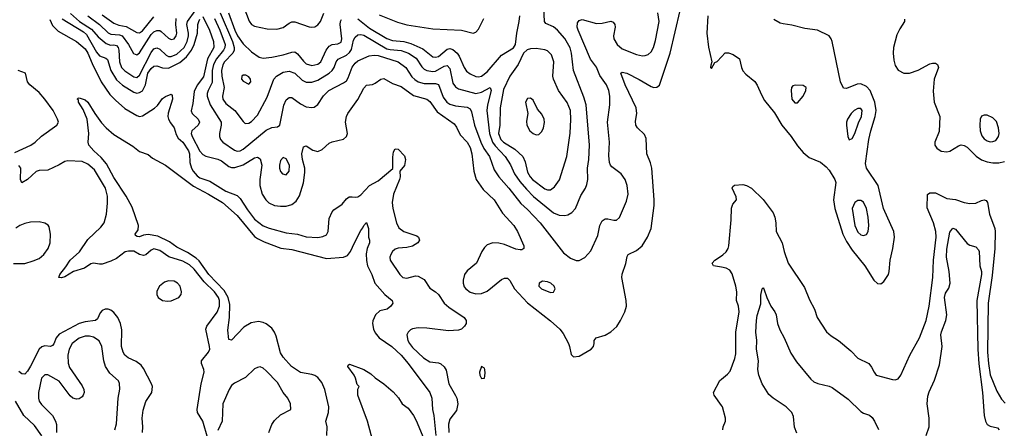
# Model space of a CAD drawing. Header units: inches. Extents: x 884549 to 1028252, y 526810 to 653624.
# Tile 850 of 1056: x 985115 to 991969, y 616140 to 618983. Entities that reach past the tile are written whole.
import ezdxf

# ---------------------------------------------------------------- set-up
doc = ezdxf.new("R2010")
doc.units = ezdxf.units.IN
doc.header["$MEASUREMENT"] = 0
doc.layers.add('A9681', color=7, linetype='Continuous')
doc.layers.add('A9691', color=7, linetype='Continuous')

msp = doc.modelspace()

# ---------------------------------------------------------------- linework, layer by layer
at = {"layer": 'A9681', "color": 5}
for points, elevation in [([(986511.4, 619030), (986596.2, 618830), (986608.4, 618790), (986607.8, 618770), (986598.9, 618750), (986541.8, 618690), (986530, 618667.6), (986519.3, 618630), (986521.4, 618590), (986539.6, 618510), (986528.1, 618450), (986529.1, 618430), (986550, 618400.5), (986613.5, 618350), (986670, 618274), (986683.5, 618263.5), (986690, 618260.2), (986710, 618262.6), (986730, 618273.7), (986770, 618318.2), (986837, 618443), (986884.5, 618570), (986903.5, 618590), (986950, 618617.7), (986990, 618623.5), (987030, 618611), (987082.5, 618562.4), (987110, 618548.7), (987150, 618547), (987190, 618561.2), (987269.8, 618610), (987290.7, 618629.3), (987303.9, 618650), (987319.1, 618690), (987332.9, 618707.1), (987390, 618736.3), (987410, 618753.4), (987424.6, 618775.4), (987439, 618841), (987450, 618861.2), (987470, 618876.3), (987490, 618879.8), (987510, 618874.4), (987670, 618780.6), (987694.4, 618774.4), (987770, 618769), (987822.7, 618750), (987874.6, 618714.6), (987914.2, 618654.2), (987930, 618639.5), (987950, 618629.6), (987990, 618621.3), (988010, 618623.7), (988070, 618658.3), (988090, 618663.7), (988110, 618642.6), (988130, 618541.7), (988150, 618514.7), (988170, 618502), (988290, 618468.1), (988330, 618479.4), (988390.1, 618510.1), (988396.4, 618490), (988370.6, 618390), (988367.3, 618350), (988384.9, 618190), (988406.9, 618130), (988424.9, 618104.9), (988495.4, 618030), (988532.5, 617972.5), (988560.6, 617910), (988597.5, 617857.5), (988642.7, 617802.7), (988692.6, 617752.6), (988830, 617639.5), (988870, 617623.2), (988910, 617619.7), (988930, 617624.2), (988958.4, 617641.6), (988983.5, 617670), (989021.5, 617758.5), (989053.7, 617810), (989064.2, 617835.8), (989070.8, 617870), (989067.6, 617950), (989076.5, 618010), (989081.9, 618110), (989057.7, 618390), (989042.6, 618442.6), (988969.9, 618629.9), (988955.8, 618750), (988946.6, 618786.6), (988910, 618850.9), (988858, 618910), (988830, 618932.4), (988776.8, 618956.8), (988767.6, 618970), (988763.7, 619070)], 2260), ([(986675.7, 619070), (986712.6, 618972.6), (986729.8, 618949.8), (986750, 618938.1), (986838.1, 618918.1), (986904.1, 618915.9), (986950, 618928.4), (986990, 618958.3), (987010, 618967.5), (987030, 618967.8), (987130, 618933.1), (987150, 618929.6), (987170, 618933), (987190, 618945.8), (987210, 618969.5), (987232.8, 619027.2)], 2320), ([(985470, 619025.9), (985532.2, 618970), (985615.9, 618915.9), (985662.3, 618862.3), (985717.5, 618817.5), (985746.4, 618806.4), (985770, 618807.8), (985790, 618803.5), (985800.6, 618790), (985806, 618770), (985810.1, 618690), (985824.8, 618650), (985847, 618627), (985910, 618585.1), (985930, 618579.4), (985950, 618597.1), (986030, 618753.6), (986050, 618779.2), (986070, 618786.9), (986090, 618778.5), (986135.4, 618735.4), (986150, 618727.4), (986170, 618726.2), (986210, 618743.3), (986260.5, 618790), (986281.7, 618830), (986290.9, 618870), (986291, 618890), (986277.6, 618950), (986283, 618970), (986336, 619044)], 2240), ([(985590.7, 619010), (985669.6, 618950), (985730.4, 618890.4), (985750, 618881.3), (985810, 618877.9), (985829.5, 618869.5), (985871.9, 618810), (985907.4, 618747.4), (985930, 618738), (985950, 618751.3), (986030, 618879.3), (986050, 618898.8), (986070, 618907.9), (986090, 618907.1), (986100.8, 618900.8), (986150, 618855.2), (986170, 618844.3), (986190, 618848.4), (986205.2, 618870), (986209.9, 618890), (986201.3, 618950), (986204.6, 618990)], 2260), ([(985690, 619016.4), (985770, 618958.6), (985805.7, 618945.7), (985855.9, 618935.9), (985930, 618894.4), (985950, 618892.3), (985970, 618904.8), (986050, 619003.6)], 2280), ([(986390, 619004.2), (986437.1, 618910), (986463.8, 618830), (986466.7, 618790), (986421.9, 618710), (986394.3, 618585.7), (986350, 618526.3), (986330, 618482.4), (986320.8, 618399.2), (986309.4, 618349.4), (986316, 618330), (986358, 618290), (986366, 618270), (986357.5, 618250), (986314.3, 618210), (986309.7, 618190), (986315.9, 618170), (986370, 618068.8), (986390, 618045.9), (986410, 618034.1), (986493.5, 618013.5), (986519.8, 617999.8), (986570, 617962.5), (986590, 617955), (986613.7, 617953.7), (986670, 617971.9), (986750, 618022.3), (986770, 618026.9), (986790, 618014.9), (986800.8, 617970), (986787.9, 617870), (986787.2, 617830), (986803, 617770), (986828.7, 617730), (986850, 617708.8), (986890, 617690.1), (986930, 617684.8), (986970, 617685.3), (987010, 617696.1), (987040.6, 617719.4), (987062.2, 617757.8), (987091.6, 617848.4), (987100.7, 617919.3), (987100.8, 617950), (987084.7, 618010), (987079.3, 618050), (987090, 618099.3), (987110, 618106), (987156, 618076), (987190, 618066.7), (987220.8, 618079.3), (987270, 618122.6), (987290, 618133.8), (987370, 618150.4), (987389.6, 618170), (987396.8, 618190), (987384.2, 618270), (987389.7, 618310), (987399.7, 618330), (987470, 618427), (987510, 618505.3), (987530, 618526.3), (987570, 618532.1), (987590, 618540.7), (987630, 618569.3), (987650, 618574.4), (987710, 618539.1), (987770, 618518), (987855.9, 618455.9), (987950, 618429.4), (987970, 618414.7), (988021.3, 618341.3), (988138.9, 618258.9), (988155.9, 618235.9), (988182.5, 618182.5), (988230.8, 618130), (988250, 618093.4), (988262.4, 618050), (988275.7, 617930), (988292.8, 617870), (988341.9, 617801.9), (988418.6, 617730), (988476.6, 617636.6), (988555.4, 617550), (988580.6, 617510), (988625.7, 617410), (988625.5, 617390), (988610, 617381.7), (988598, 617382), (988570, 617386.9), (988490, 617419.3), (988450, 617428.6), (988409.5, 617430.5), (988370, 617415.8), (988350, 617396.8), (988331.9, 617370), (988295, 617290), (988230, 617236.5), (988212.4, 617210), (988201.9, 617170), (988202.1, 617150), (988210, 617124.9), (988219.8, 617110), (988250, 617087.9), (988290, 617076.5), (988330, 617078), (988370, 617094.6), (988470, 617175.2), (988490, 617184.2), (988510, 617183.6), (988527.7, 617167.7), (988560.7, 617110), (988650, 617012.1), (988810, 616888.9), (988875.8, 616830), (988898.9, 616798.9), (988934.4, 616730), (988942.4, 616710), (988953.2, 616653.2), (988970, 616637.3), (989010, 616643.1), (989094, 616690), (989109, 616710), (989115.3, 616730), (989115.3, 616750), (989128, 616770), (989190, 616788.2), (989230, 616811.3), (989270.9, 616849.1), (989297.7, 616890), (989326.9, 616950), (989339.8, 616990), (989337.7, 617030), (989306.6, 617190), (989308, 617212), (989334.4, 617285.6), (989344.2, 617335.8), (989351.6, 617350), (989410, 617376.5), (989447.6, 617410), (989486.6, 617470), (989512.1, 617530), (989532.2, 617690), (989531.5, 617730), (989514.5, 617950), (989506.1, 617986.1), (989480.4, 618050), (989475.8, 618155.8), (989464.5, 618184.5), (989414.7, 618230), (989404.7, 618250), (989402.7, 618277.3), (989411.1, 618330), (989406.6, 618370), (989328.9, 618528.9), (989300.4, 618610), (989310, 618618), (989341.3, 618610), (989426.6, 618566.6), (989510, 618516.9), (989530, 618510.2), (989550, 618513.4), (989570, 618527.9), (989643.2, 618750), (989714, 619046)], 2220), ([(986470.3, 618990.3), (986508.6, 618910), (986545.2, 618810), (986543.6, 618790), (986534.2, 618770), (986484.6, 618710), (986465.1, 618670), (986454.9, 618630), (986455, 618545), (986427, 618490), (986420.6, 618470), (986420.9, 618450), (986441.2, 618390), (986516.8, 618270), (986518.2, 618250), (986505.9, 618190), (986506.4, 618170), (986513.7, 618150), (986530.2, 618130), (986610, 618075.8), (986630, 618067.5), (986650, 618069.6), (986670, 618082.8), (986830, 618214.5), (986870, 618232.6), (986910, 618237.1), (986926.6, 618250), (986952.8, 618387.2), (986970, 618424.2), (986990, 618441.3), (987010, 618440.7), (987070, 618396.2), (987110, 618377.3), (987148.3, 618371.7), (987164.9, 618375.1), (987190, 618393.7), (987230, 618453.6), (987267.6, 618490), (987370, 618542.7), (987390, 618557.6), (987402.9, 618577.1), (987430, 618652.4), (987450, 618679.3), (987470, 618695.5), (987548.5, 618731.5), (987583.5, 618736.5), (987610, 618732.4), (987749.7, 618689.7), (987803, 618650), (987845.4, 618585.4), (987865.8, 618565.8), (987890, 618551.1), (987930, 618539.4), (988010, 618538.5), (988031.6, 618531.6), (988064, 618444), (988089.5, 618410), (988110, 618395.3), (988150, 618383.4), (988230, 618373), (988250, 618362), (988260.5, 618340.5), (988280.1, 618250), (988324.4, 618130), (988346.7, 618086.7), (988385.4, 618030), (988418.7, 617938.7), (988450.1, 617890.1), (988520.8, 617810), (988603.5, 617703.5), (988650, 617662), (988739.2, 617570), (988901, 617361), (988950, 617323.1), (988990, 617308), (989010, 617307.3), (989050, 617327.3), (989090, 617374), (989138.6, 617481.4), (989153.3, 617550), (989170, 617584.4), (989190, 617597.4), (989210, 617597.8), (989250, 617587.9), (989270, 617589), (989290, 617607), (989339.7, 617720.3), (989350.6, 617770), (989344, 617830), (989331, 617871), (989302, 617910), (989237.9, 617957.9), (989227.7, 617970), (989220.3, 617990), (989216.8, 618036.8), (989220.3, 618130), (989207.4, 618270), (989224.4, 618390), (989222.9, 618450), (989215.9, 618490), (989200.3, 618530), (989154.5, 618594.5), (989130, 618652.1), (989087.9, 618707.9), (989002.2, 618910), (988996.1, 618930), (988998.7, 618961.3), (989010, 618978), (989030, 618983.1), (989130, 618956.8), (989170, 618958.6), (989230, 618972), (989246.4, 618966.4), (989257.1, 618950), (989260.4, 618930), (989249, 618871), (989251.5, 618850), (989273.8, 618810), (989310, 618779.7), (989410, 618741.3), (989450, 618731.3), (989470, 618732.6), (989490, 618740.8), (989510, 618758.9), (989528, 618790), (989541.4, 618838.6), (989566.3, 618970), (989556.8, 619030)], 2240), ([(986569.2, 619030.8), (986611.9, 618910), (986631.5, 618871.5), (986670, 618815.7), (986730, 618759.8), (986781.8, 618721.8), (986810, 618715.2), (986870, 618722.5), (986950, 618738.4), (987010, 618757.6), (987030, 618758.3), (987050, 618745.4), (987090, 618693.6), (987110, 618675.7), (987150, 618665), (987190, 618673.8), (987211, 618690), (987249.1, 618770), (987270, 618797.4), (987290, 618810.1), (987330, 618815.7), (987352.8, 618827.2), (987356.7, 618850), (987346.8, 618950), (987349.1, 618970.9), (987356.2, 618983.8)], 2280), ([(987470, 618988.6), (987550, 618923.4), (987671.8, 618851.8), (987710, 618837.4), (987790, 618830.1), (987838, 618818), (987920.7, 618780.7), (987990, 618725.4), (988010, 618721.5), (988030, 618727), (988090, 618778.7), (988110, 618781.4), (988130, 618775.3), (988159.8, 618750), (988174.4, 618730), (988209.2, 618649.2), (988225.5, 618625.5), (988250, 618606.8), (988290, 618588.6), (988310, 618585.6), (988330, 618590.2), (988370, 618620.6), (988470, 618736), (988552.8, 618787.2), (988566.9, 618810), (988575.3, 618890), (988592.9, 618970), (988596.5, 619010)], 2280), ([(987617.1, 619017.1), (987745, 618965), (987810, 618947.9), (987990, 618918.9), (988189.7, 618909.7), (988272.7, 618890), (988290, 618895), (988310, 618917.3), (988345.8, 618990)], 2320), ([(989905.6, 619010), (989899, 618890), (989910, 618792), (989934, 618690), (989925.4, 618665.4), (989924.7, 618650), (989930, 618642), (989954.6, 618685.4), (989970, 618691.3), (990000, 618723.8)], 2220), ([(985324.4, 618984.4), (985342.6, 618942.6), (985383, 618903), (985509.6, 618830), (985570, 618779.1), (985590, 618750.8), (985618.9, 618678.9), (985682.6, 618550), (985743, 618463), (985781.8, 618421.8), (985846, 618366), (985930, 618317), (985950, 618310.2), (985970, 618314), (986053.8, 618366.2), (986075.3, 618384.7), (986110, 618433.4), (986130, 618449.1), (986170, 618464.4), (986176, 618456), (986179.8, 618430), (986148.2, 618331.8), (986146.4, 618310), (986151.2, 618290), (986164.3, 618264.3), (986190.3, 618230), (986204.5, 618184.5), (986218.3, 618158.3), (986250.6, 618130), (986290, 618070.1), (986296.6, 618050), (986299, 617990), (986311.6, 617950), (986323, 617930), (986350, 617896.6), (986370, 617881.6), (986438.5, 617858.5), (986550, 617790.7), (986630, 617760.1), (986650, 617738.7), (986699.9, 617659.9), (986750, 617594.5), (986810, 617549.5), (986852.5, 617532.5), (986970, 617500.1), (987050, 617489.7), (987110, 617472.6), (987191.6, 617468.4), (987226.1, 617473.9), (987250, 617485.2), (987261.7, 617510), (987270, 617600.5), (987290, 617644.9), (987301, 617659), (987360.3, 617699.7), (987390, 617736.4), (987409.4, 617750), (987430, 617751.5), (987450, 617746.9), (987470, 617750.2), (987490, 617764.5), (987550, 617828.7), (987610, 617862.7), (987713.6, 617946.4), (987712.8, 618027.2), (987717, 618063), (987730, 618083.6), (987750, 618082.4), (987794.8, 618034.8), (987800.7, 618010), (987792.8, 617967.2), (987762.4, 617930), (987763.5, 617890), (987758.1, 617870), (987716.6, 617770), (987708.5, 617710), (987712.8, 617670), (987737.6, 617570), (987754.9, 617534.9), (987790.3, 617510), (987879.2, 617479.2), (987892, 617470), (987898, 617450), (987886, 617430), (987850, 617408.3), (987810, 617397.3), (987750, 617392.9), (987730, 617386.4), (987710.1, 617369.9), (987698.4, 617350), (987691.8, 617330), (987693.4, 617310), (987760.9, 617210), (987783, 617190), (987810, 617183.5), (987870, 617199.7), (987890, 617198), (987930, 617174.2), (987970, 617114.9), (988010, 617089.2), (988030, 617070.2), (988070.2, 617010), (988102.6, 616982.6), (988208.7, 616910), (988222.4, 616890), (988223, 616870), (988210.5, 616850), (988190.6, 616830), (988170, 616822), (988100.9, 616819.1), (987950, 616837.8), (987890, 616839.4), (987850, 616832.4), (987835.7, 616824.3), (987820.3, 616810), (987811.1, 616790), (987816.6, 616750), (987827.9, 616730), (987850, 616701.8), (987926, 616630), (987970, 616603.5), (988030, 616594.9), (988047.9, 616587.9), (988070, 616568.4), (988084.5, 616544.4), (988103.5, 616450), (988150, 616368.5), (988158.2, 616350), (988165.8, 616310), (988156.2, 616263.8), (988110, 616204.7), (988099.8, 616170), (988103.3, 616110)], 2180), ([(985410, 618988.9), (985558.3, 618898.3), (985579.5, 618879.5), (985650, 618755.8), (985670, 618731.1), (985714.4, 618714.4), (985725.3, 618705.3), (985750.4, 618630), (985790, 618563.3), (985830, 618526.6), (985910, 618477.5), (985930, 618472.6), (985950, 618475), (985970, 618487.9), (985990.5, 618530), (986006.7, 618610), (986030, 618642.3), (986050, 618658.3), (986070, 618662.1), (986110, 618647.3), (986150, 618646.4), (986230, 618685.5), (986275.9, 618724.1), (986310.1, 618769.9), (986330.2, 618810), (986352.8, 618890), (986355.8, 618950), (986361.3, 618970), (986370, 618985.2)], 2220), ([(985080.8, 618059.2), (985193.2, 618110), (985224, 618130), (985267.7, 618172.3), (985373.2, 618250), (985385.2, 618270), (985379.3, 618290), (985348, 618350), (985290.5, 618430.5), (985250, 618476.4), (985185.6, 618530), (985169.8, 618549.8), (985154.5, 618610), (985105.6, 618630)], 2180), ([(987253.5, 616090), (987254.7, 616150), (987247.1, 616190), (987265.6, 616250), (987267.3, 616290), (987240.2, 616410), (987218.8, 616458.8), (987190, 616494.4), (987170, 616508), (987150, 616514.7), (987070, 616528.4), (987007.2, 616570), (986950, 616634.1), (986930, 616664.8), (986900.9, 616780.9), (986889.3, 616810), (986870, 616836), (986830, 616866.5), (986810, 616876.5), (986776.7, 616883.3), (986725.8, 616874.2), (986675.4, 616844.6), (986590, 616752.3), (986570, 616759), (986563.7, 616823.7), (986574.8, 616910), (986578.3, 617001.7), (986567, 617050), (986539, 617099), (986432.8, 617210), (986365.4, 617305.4), (986344.3, 617324.3), (986282.7, 617362.7), (986210, 617399.9), (986157.9, 617437.9), (986077.1, 617477.1), (986010, 617487.8), (985976.6, 617483.4), (985950, 617473), (985934, 617474), (985922.4, 617482.4), (985918, 617490), (985939.1, 617520.9), (985942, 617550), (985898.2, 617678.2), (985855.5, 617755.5), (985770, 617886), (985718.8, 617978.9), (985683.2, 618023.2), (985631.2, 618070), (985597, 618110), (985591.8, 618130), (985597, 618190), (985585, 618290), (985557.7, 618357.7), (985525.4, 618410), (985524.1, 618424.1), (985515.3, 618430), (985522.7, 618437.3), (985530, 618438.8), (985570, 618424.9), (985590, 618408), (985637.4, 618330), (985685.5, 618265.5), (985716.4, 618230), (985770, 618183), (985903.4, 618103.4), (985950, 618066.8), (986010, 618044.9), (986040.3, 618020.3), (986130, 617970.3), (986325.2, 617825.2), (986430.3, 617770), (986526, 617710), (986630, 617619.7), (986750, 617475.2), (986770, 617459.7), (986816.2, 617436.2), (986934.1, 617394.1), (987010, 617384.7), (987250, 617320.3), (987370, 617330.3), (987396.6, 617343.4), (987418.7, 617370), (987444.8, 617430), (987490, 617515.3), (987504.8, 617535.2), (987510, 617550.7), (987530, 617570.8), (987544.4, 617530), (987544.2, 617470), (987550.3, 617450), (987550.3, 617430), (987533.2, 617390), (987526.2, 617353.8), (987528.3, 617308.3), (987536, 617270), (987566, 617210), (987588, 617150), (987656.4, 617070), (987708.2, 617030), (987713, 617010), (987698.7, 616990), (987672.4, 616970), (987622.5, 616957.5), (987591.3, 616930), (987573.4, 616886.6), (987571.6, 616868.4), (987578, 616830), (987590, 616804.2), (987617.7, 616770), (987706.7, 616710), (987770.1, 616650), (987820.2, 616590), (987969.5, 616389.5), (987983.2, 616350), (987988.7, 616271.3), (987997.3, 616230), (988012.3, 616090)], 2160), ([(986425.4, 616070), (986390.8, 616190), (986353.5, 616250), (986349.8, 616270), (986377.5, 616450), (986398.5, 616530), (986397.8, 616550), (986380.3, 616590), (986380.9, 616610), (986430, 616668.9), (986437.8, 616690), (986437.4, 616710), (986410.7, 616830), (986418, 616850), (986490, 616948.1), (986506.2, 616990), (986505.8, 617030), (986498.6, 617050), (986470.5, 617090.5), (986399, 617159), (986330, 617246.5), (986297.6, 617277.6), (986250, 617301.9), (986154, 617334), (986090, 617375.9), (986050, 617389.7), (986030, 617380.5), (985993.4, 617346.6), (985976.8, 617343.2), (985950, 617349.9), (985910, 617372.8), (985873.2, 617373.2), (985850, 617367.7), (985790, 617321.1), (985750, 617301.7), (985690, 617283.1), (985670, 617281), (985630, 617288.7), (985610, 617284.8), (985566.3, 617253.7), (985490, 617229.8), (985430, 617194), (985407.3, 617187.3), (985386.6, 617190), (985393.7, 617210), (985436.4, 617263.6), (985466.3, 617310), (985532.4, 617367.6), (985590, 617452.5), (985679.8, 617540.2), (985702.1, 617570), (985719.3, 617630), (985726.9, 617706.9), (985725.3, 617754.7), (985712.6, 617810), (985637.1, 617937.1), (985590, 617978.2), (985550, 617995), (985450, 618001.5), (985430, 617995.7), (985390, 617972.1), (985310, 617935.6), (985250, 617934), (985230, 617927.2), (985170.1, 617869.9), (985130, 617847.6), (985121.4, 617870), (985122.5, 617950), (985110, 617967.3)], 2180), ([(985073.1, 617286.9), (985150, 617287.6), (985210, 617304.2), (985250, 617322), (985284, 617350), (985313.6, 617390), (985328.4, 617430), (985330.6, 617490.6), (985321.3, 617541.3), (985313.4, 617553.4), (985290, 617568.3), (985250, 617576.7), (985190, 617574), (985150, 617563.8), (985115.6, 617550), (985087.7, 617532.3)], 2220), ([(990000, 617260.2), (989946, 617270), (989935.4, 617290), (989955.1, 617310), (990000, 617339.8)], 2180), ([(985969.9, 616110), (985972.5, 616150), (985968.3, 616211.7), (985974.4, 616265.6), (985993.9, 616326.1), (986036, 616390), (986038.9, 616430), (986033, 616450), (985976.6, 616556.6), (985959.8, 616579.8), (985925.2, 616605.2), (985869.7, 616630), (985847.8, 616650), (985834.6, 616670), (985824.5, 616710), (985825.9, 616825.9), (985817.2, 616870), (985797.8, 616910), (985770, 616946.4), (985750, 616962), (985730, 616969), (985710, 616969), (985690, 616960.3), (985676.4, 616943.6), (985657.3, 616902.7), (985643.1, 616890), (985570, 616880.4), (985530, 616868.9), (985390, 616794.8), (985370.2, 616770), (985353.3, 616726.7), (985344.2, 616715.8), (985330, 616708.7), (985290, 616712.8), (985270, 616707.6), (985250, 616689.7), (985190, 616572.6), (985170, 616538.7), (985150, 616517.6), (985130, 616518.7), (985110, 616534.3)], 2220), ([(985777.2, 616130), (985789.9, 616170.2), (985801.7, 616350), (985811.9, 616411.9), (985810.9, 616450.9), (985803.6, 616470), (985742.8, 616522.8), (985712.2, 616570), (985699.9, 616610), (985685.9, 616710), (985667.9, 616747.9), (985630, 616773.9), (985601, 616781), (985570, 616782), (985530, 616768.3), (985480.8, 616730), (985458.8, 616690), (985450.6, 616650), (985453.3, 616593.3), (985462.6, 616562.6), (985550, 616436.5), (985561.8, 616410), (985563.6, 616390), (985558, 616370), (985550, 616359.7), (985530, 616344.8), (985510, 616342.4), (985485.6, 616350), (985465.9, 616365.9), (985390, 616467.2), (985310, 616512.7), (985290, 616512.9), (985268, 616490), (985245.7, 616390), (985246, 616350), (985251.6, 616330), (985266, 616306), (985344, 616230), (985365.3, 616190), (985372.5, 616167.5), (985370.3, 616109.8)], 2240), ([(986849.8, 616110), (986870, 616166), (986890, 616194.4), (986930, 616232.7), (987002, 616270), (987001.2, 616310), (986982, 616350), (986950, 616389.4), (986910, 616458), (986830, 616540.7), (986810, 616558), (986790, 616566.6), (986770, 616563.7), (986750, 616554.5), (986686.2, 616493.8), (986610, 616453.1), (986590, 616437.7), (986572.3, 616410), (986529.4, 616310), (986523.6, 616190), (986495.6, 616124.4)], 2180), ([(987610, 615913.2), (987535.3, 616190), (987468.7, 616370), (987468.7, 616411.3), (987478, 616430), (987464, 616444), (987453.2, 616490), (987443.7, 616510), (987399.3, 616570), (987400.9, 616579.1), (987410, 616586), (987510, 616550.3), (987559.1, 616519.1), (987590, 616490.4), (987650, 616450.4), (987714.2, 616394.2), (987752.1, 616352.1), (987777.1, 616310), (987819.3, 616279.3), (987857.3, 616230), (987875.4, 616195.4), (987939, 616039)], 2140), ([(990000, 616299.5), (989949.6, 616370), (989944.5, 616390), (989990, 616472.9), (990000, 616481.3)], 2180), ([(985270, 616087.6), (985218.9, 616158.9), (985144.2, 616230), (985086.2, 616330)], 2240)]:
    msp.add_lwpolyline(points, dxfattribs=dict(at, elevation=elevation))
for points, elevation in [([(988710, 618781.6), (988670, 618779.3), (988648.2, 618771.8), (988622, 618750), (988584.5, 618670), (988526.7, 618590), (988484.1, 618495.9), (988459.4, 618370), (988457.5, 618250), (988449.1, 618190), (988464.5, 618150), (988483, 618130), (988562.6, 618082.6), (988616.8, 618030), (988633.5, 617993.5), (988650, 617922), (988668.1, 617890), (988685.5, 617870), (988770, 617806.3), (988790, 617798.9), (988810, 617800.2), (988839.1, 617821), (988871.9, 617868.1), (988922.9, 618030), (988946.7, 618193.3), (988951.9, 618288.1), (988948.5, 618350), (988926.8, 618406.8), (988864.9, 618490), (988830, 618569.6), (988826.3, 618590), (988833.6, 618690), (988817.4, 618737.4), (988790, 618765.8), (988770, 618774.1)], 2280), ([(986690, 618597), (986670, 618596), (986661, 618590), (986659.1, 618570), (986670, 618554.8), (986710, 618534.8), (986725.2, 618550), (986722.7, 618570), (986710, 618585.2)], 2280), ([(988670, 618436.5), (988650, 618434), (988636.8, 618410), (988651.3, 618330), (988642.9, 618277.2), (988644.7, 618250), (988667.2, 618210), (988690, 618190.2), (988710, 618181.5), (988730, 618183.5), (988750, 618204.9), (988761.1, 618230), (988767.7, 618267.7), (988765.6, 618290), (988750, 618325.4), (988720.3, 618360.3), (988690, 618422.4)], 2320), ([(986950, 618025.1), (986930, 618002.7), (986922.9, 617970), (986923.8, 617950), (986930, 617926), (986944.4, 617910), (986970, 617904.2), (986992, 617928), (986993, 617970), (986970, 618014.7)], 2240), ([(986150, 617166.9), (986123.6, 617156.4), (986089.3, 617130), (986070, 617094), (986069.4, 617070), (986080.2, 617050), (986110, 617030.2), (986143.6, 617023.6), (986170, 617026.6), (986222.6, 617050), (986238.8, 617070), (986242, 617090), (986231.3, 617130), (986214.2, 617150), (986190, 617163.6)], 2220), ([(988755.6, 617164.4), (988730.5, 617150), (988729, 617130), (988748.5, 617110), (988810, 617084), (988830, 617087.2), (988842.4, 617110), (988836.3, 617130), (988812.3, 617150), (988790, 617159.1)], 2240), ([(988330, 616569), (988317.1, 616530), (988319.3, 616510), (988330, 616486.4), (988350, 616488), (988355.4, 616524.6), (988352.4, 616550), (988350, 616559)], 2220)]:
    msp.add_lwpolyline(points, close=True, dxfattribs=dict(at, elevation=elevation))
at = {"layer": 'A9691', "color": 5}
for points, elevation in [([(990000, 618723.8), (990027, 618753), (990050, 618752.7), (990080.9, 618740.9), (990126.8, 618710), (990140.4, 618650), (990150, 618627.7), (990170, 618603), (990233.1, 618553.1), (990250, 618527.7), (990279, 618459), (990300.7, 618420.7), (990370, 618335.6), (990419.8, 618250), (990485.4, 618170), (990530, 618106), (990570, 618058.5), (990610, 618023.6), (990690, 617991.7), (990730, 617959.7), (990750, 617935.5), (990790.2, 617870), (990796.3, 617850), (990781.4, 617730), (990789.1, 617670), (990844.5, 617490), (990870, 617440.2), (990910, 617379.3), (990997.4, 617270), (991061.5, 617170), (991086.9, 617146.9), (991110, 617145.5), (991130, 617160.3), (991162, 617210), (991168.8, 617231.2), (991175.3, 617310), (991194.2, 617390), (991204.5, 617470), (991200.7, 617510), (991128.9, 617668.9), (991090.9, 617830), (991010.8, 617950), (991001.9, 617981.9), (991026.7, 618150), (991039.7, 618210), (991071.1, 618310), (991076.5, 618350), (991067.9, 618410), (991035.3, 618490), (991010, 618517.5), (990970, 618535.5), (990945.7, 618534.3), (990870, 618503.8), (990850, 618507.1), (990829.3, 618549.3), (990771.9, 618830), (990764.4, 618850), (990750, 618869.8), (990670, 618908.9), (990580.6, 618920.6), (990490, 618944.4), (990430, 618952.8), (990410, 618958.7), (990364.9, 618984.9)], 2220), ([(991273.5, 618986.5), (991274.2, 618970), (991241.3, 618918.7), (991222, 618878), (991198.5, 618790), (991196.1, 618750), (991200.8, 618700.8), (991210, 618664.6), (991230, 618632.4), (991270, 618610.9), (991310, 618611), (991370, 618632.3), (991450, 618675.4), (991470, 618680.7), (991490, 618679.6), (991504.4, 618670), (991510.3, 618650), (991481.7, 618570), (991473.5, 618486.5), (991482, 618410), (991520.6, 618310), (991515.5, 618204.5), (991486, 618130), (991486, 618110), (991499.1, 618090), (991530, 618068.9), (991570, 618062.7), (991590, 618067.9), (991650, 618106), (991670, 618111), (991690, 618107.3), (991710, 618096.9), (991772.8, 618032.8), (991810, 618007.3), (991850, 617993.4), (991890, 617987.3), (991930, 617987.2), (991970, 617995.7)], 2220), ([(990000, 617339.8), (990010, 617346.4), (990032.3, 617367.7), (990046.7, 617390), (990052.7, 617410), (990069, 617590), (990070, 617672), (990080.1, 617699.9), (990104.5, 617730), (990103.5, 617750), (990074.7, 617810), (990078.7, 617821.3), (990090, 617831.7), (990150, 617835.2), (990174.9, 617830), (990210, 617811), (990291.8, 617731.8), (990359.7, 617639.7), (990372.1, 617610), (990379.6, 617570), (990381.1, 617510), (990423.2, 617430), (990436.5, 617370), (990465, 617290), (990579, 617119), (990613.6, 617033.6), (990648.8, 616970), (990666.7, 616910), (990731.5, 616811.5), (990763.6, 616783.6), (990815.8, 616750), (990899.9, 616679.9), (990950, 616627.3), (991026, 616590), (991045.8, 616565.8), (991062.8, 616530), (991078, 616510), (991190, 616479.5), (991210, 616478), (991230, 616484.9), (991250, 616510.7), (991311.1, 616650), (991377.8, 616770), (991424.4, 616890), (991446.5, 616990), (991472.4, 617190), (991475.7, 617310), (991494.7, 617470), (991491.7, 617510), (991475.9, 617570), (991433, 617673), (991434.1, 617765.9), (991450, 617779), (991490, 617778), (991570, 617738.6), (991630, 617731.5), (991690, 617710.1), (991730, 617703.4), (991770, 617706.4), (991810, 617725.8), (991830, 617730.2), (991843.9, 617723.9), (991851.3, 617711.3), (991867.3, 617630), (991904.2, 617530), (991906.2, 617510), (991902.7, 617390), (991883.9, 617203.9), (991857.1, 617010), (991852.2, 616670), (991858.1, 616590), (991871.7, 616511.7), (991917.7, 616397.7), (991950, 616342.7), (991976, 616316)], 2180), ([(991424.3, 616090), (991445.7, 616150), (991447.1, 616210), (991432.8, 616310), (991435.8, 616364.2), (991445.5, 616394.5), (991484.4, 616475.6), (991519.2, 616580.8), (991535.7, 616710), (991528, 616790), (991531.9, 616811.9), (991562.8, 616890), (991568.8, 616930), (991553, 617050), (991560.4, 617079.6), (991583.9, 617116.1), (991591.3, 617148.7), (991585.3, 617230), (991565.9, 617330), (991570, 617386), (991590, 617504.9), (991610, 617533.4), (991630, 617524.9), (991710, 617426.8), (991730, 617414.8), (991770, 617402.8), (991790, 617381), (991793.1, 617370), (991798.3, 617270), (991810.6, 617230), (991811.6, 617210), (991777.6, 617030), (991784.1, 616690), (991792.1, 616587.9), (991816.6, 616390), (991828.6, 616228.6), (991837.3, 616190), (991850, 616165.8), (991870, 616154.2), (991922.4, 616142.4), (991933.4, 616130)], 2160), ([(990000, 616481.3), (990043, 616517), (990061.7, 616538.2), (990094.3, 616625.7), (990101.2, 616658.8), (990099.4, 616810), (990123, 616950), (990118.3, 616990), (990106, 617030), (990106.8, 617090), (990100.2, 617130), (990073.8, 617213.9), (990059.2, 617239.2), (990034.1, 617254.1), (990000, 617260.2)], 2180), ([(990526.1, 616106.1), (990509.2, 616149.2), (990502.1, 616222.1), (990490.7, 616250), (990450.4, 616290.4), (990360.7, 616350), (990330, 616376.2), (990282.6, 616450), (990260.5, 616510), (990254.3, 616550), (990258.2, 616610), (990244.8, 616690), (990245.7, 616750), (990240.4, 616810), (990243.8, 616890), (990250, 616926), (990274, 617006), (990274, 617066), (990283.7, 617110), (990290, 617117.3), (990296.3, 617110), (990315.3, 617050), (990343.6, 616990), (990372.9, 616950), (990382.3, 616930), (990391.1, 616870), (990406.1, 616826.1), (990437.3, 616770), (990482.2, 616662.2), (990523, 616603), (990622.9, 616482.9), (990644.1, 616464.1), (990671, 616451), (990750, 616432.9), (990770, 616423.5), (990882, 616342), (990970, 616258), (990990, 616245.3), (991030, 616230.4), (991050, 616214.9), (991066.7, 616190), (991092.7, 616132.7)], 2160), ([(990010.8, 616130), (990012, 616150), (990027.6, 616190), (990027.4, 616210), (990006.8, 616290), (990000, 616299.5)], 2180)]:
    msp.add_lwpolyline(points, dxfattribs=dict(at, elevation=elevation))
at = {"layer": 'A9691', "color": 5, "elevation": 2240}
for points in [[(990512.4, 618527.6), (990496.8, 618523.2), (990488, 618512), (990484.9, 618490), (990490.5, 618430.5), (990510, 618404.9), (990530, 618404), (990570, 618450.7), (990587.6, 618490), (990589.3, 618510), (990570, 618524.5)], [(990950, 618366), (990923.6, 618350), (990903.2, 618330), (990877.6, 618290), (990870.2, 618270), (990870.2, 618249.8), (990881.1, 618170), (990890, 618146.7), (990910, 618156), (990928.9, 618190), (990954.3, 618265.7), (990975.8, 618310), (990979.2, 618350), (990970, 618364.2)], [(991830, 618319.2), (991810, 618311.2), (991800.2, 618290), (991797.9, 618250), (991800.9, 618210), (991813.7, 618173.7), (991830, 618153.2), (991850, 618139.3), (991870, 618133), (991890, 618134.4), (991910, 618142.7), (991929.7, 618170), (991932.8, 618190), (991929.8, 618230), (991915.4, 618275.4), (991890, 618300.9), (991850, 618318)], [(990970, 617725.1), (990950, 617724.8), (990929.4, 617710.6), (990910.2, 617670), (990928.5, 617550), (990950, 617505.5), (990970, 617485.8), (990990, 617480.9), (991010, 617488.7), (991021.4, 617510), (991025.8, 617550), (991021.9, 617610), (991010, 617669.4), (990990, 617712.4)]]:
    msp.add_lwpolyline(points, close=True, dxfattribs=at)

doc.saveas('drawing.dxf')
